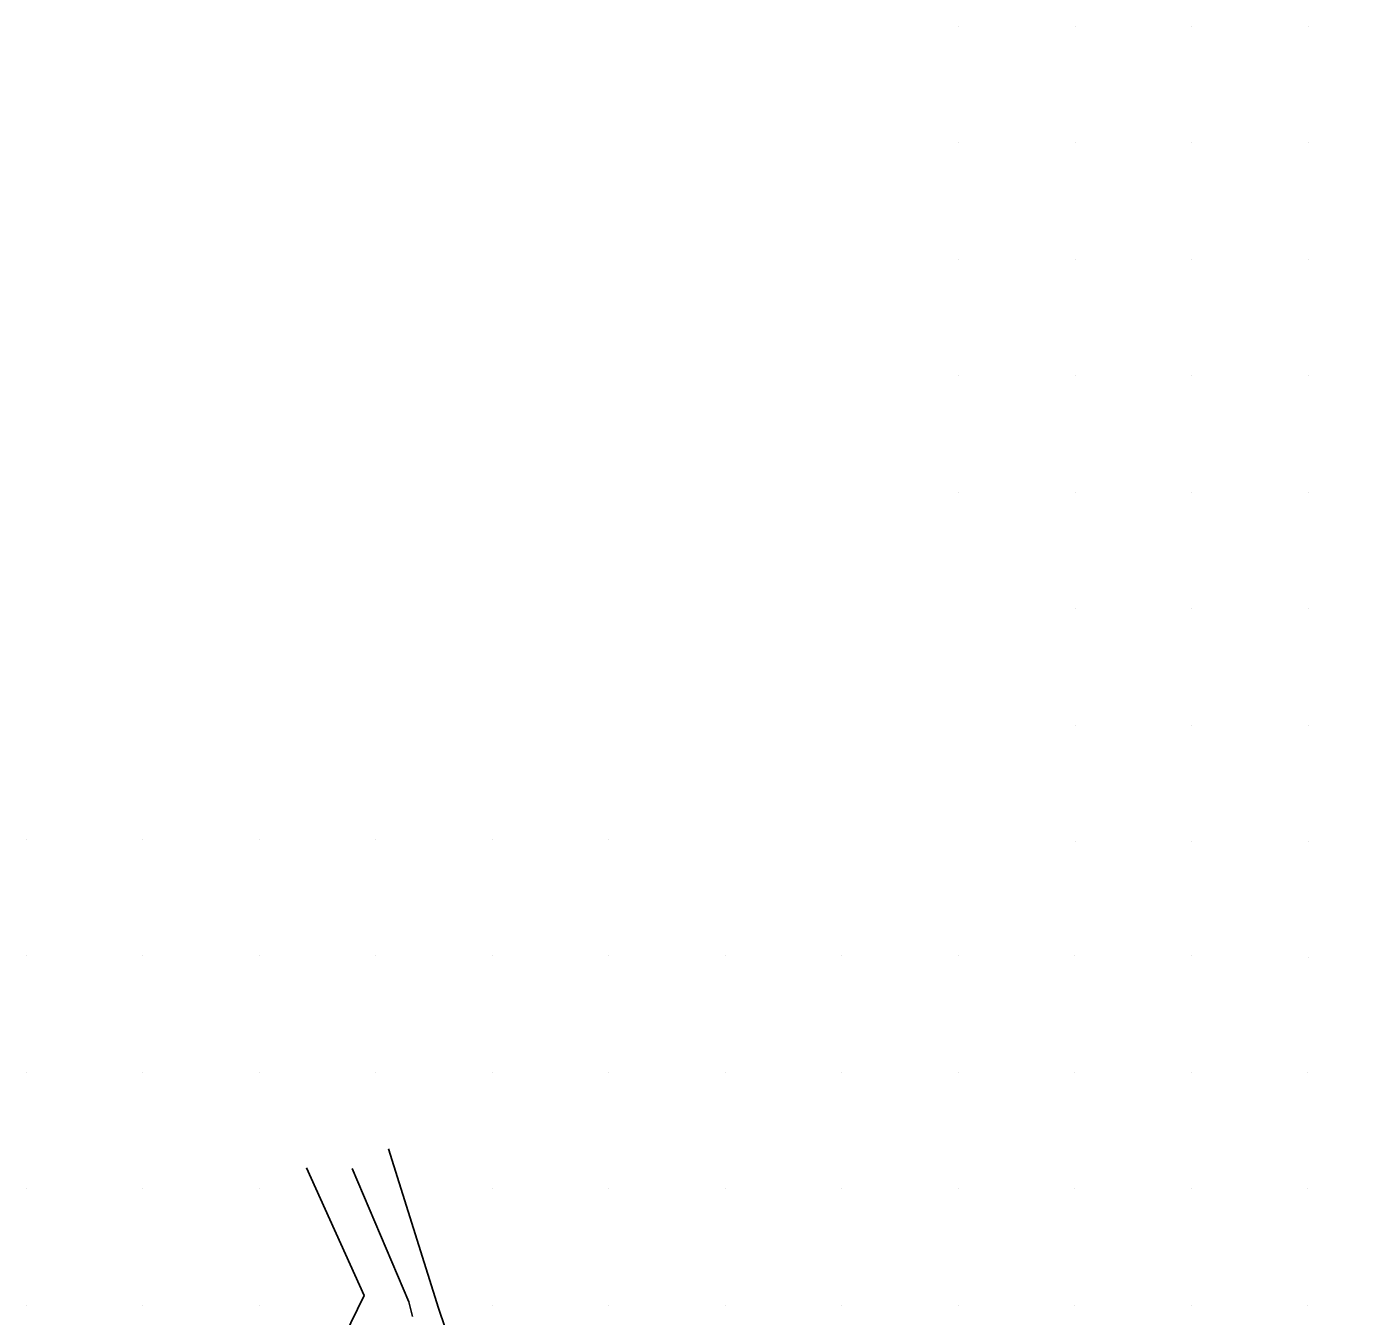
# Model space of a CAD drawing. Extents: x 1762120 to 1766775, y 709485 to 712965.
# Drawn here: x 1763629.9 to 1763743.4, y 712539.2 to 712650 of the extents above; entities that cross this region are included whole.
import ezdxf

# ---------------------------------------------------------------- set-up
doc = ezdxf.new("R2010")
doc.units = 0
for name, color, linetype in [('Exist DTM Breakline', 7, 'Continuous'), ('Exist DTM Drainline', 7, 'Continuous'), ('Exist DTM QL2 LIDAR Elevation Point', 7, 'Continuous')]:
    doc.layers.add(name, color=color, linetype=linetype)

msp = doc.modelspace()

# ---------------------------------------------------------------- linework, layer by layer
at = {"layer": 'Exist DTM Breakline'}
for points in [[(1763661.02, 712553.6), (1763665.32, 712539.92), (1763667.69, 712532.92), (1763678.5, 712524.19), (1763682.71, 712519.08), (1763687.82, 712521.14), (1763689.86, 712522.05), (1763692.42, 712523.18), (1763699.87, 712522.33), (1763712.11, 712513.9), (1763725.24, 712502.93), (1763728.84, 712492.98), (1763737.18, 712487.19), (1763740.8, 712494.35)], [(1763653.98, 712551.98), (1763658.93, 712541), (1763657.23, 712537.49), (1763657.86, 712534.29), (1763661.27, 712530.41), (1763674.8, 712517.21), (1763683.03, 712510.42), (1763691.89, 712517.59), (1763702.97, 712506.52), (1763709.46, 712504.75), (1763719.58, 712499.48), (1763723.1, 712486.91), (1763738.88, 712475.24), (1763745.12, 712465.84), (1763744.48, 712463.39), (1763745.55, 712462.18), (1763746.84, 712458.85), (1763751.49, 712457.81)]]:
    msp.add_lwpolyline(points, dxfattribs=at)
at = {"layer": 'Exist DTM Drainline'}
msp.add_lwpolyline([(1763657.91, 712551.92), (1763662.78, 712540.47), (1763663.1, 712539.22)], dxfattribs=at)
at = {"layer": 'Exist DTM QL2 LIDAR Elevation Point'}
for p, q in [((1763710, 712650), (1763710, 712650)), ((1763720, 712650), (1763720, 712650)), ((1763730, 712650), (1763730, 712650)), ((1763740, 712650), (1763740, 712650)), ((1763710, 712640), (1763710, 712640)), ((1763720, 712640), (1763720, 712640)), ((1763730, 712640), (1763730, 712640)), ((1763740, 712640), (1763740, 712640)), ((1763710, 712630), (1763710, 712630)), ((1763720, 712630), (1763720, 712630)), ((1763730, 712630), (1763730, 712630)), ((1763740, 712630), (1763740, 712630)), ((1763710, 712620), (1763710, 712620)), ((1763720, 712620), (1763720, 712620)), ((1763730, 712620), (1763730, 712620)), ((1763740, 712620), (1763740, 712620)), ((1763710, 712610), (1763710, 712610)), ((1763720, 712610), (1763720, 712610)), ((1763730, 712610), (1763730, 712610)), ((1763740, 712610), (1763740, 712610)), ((1763720, 712600), (1763720, 712600)), ((1763730, 712600), (1763730, 712600)), ((1763740, 712600), (1763740, 712600)), ((1763720, 712590), (1763720, 712590)), ((1763730, 712590), (1763730, 712590)), ((1763740, 712590), (1763740, 712590)), ((1763629.94, 712580.17), (1763629.94, 712580.17)), ((1763639.94, 712580.17), (1763639.94, 712580.17)), ((1763649.94, 712580.17), (1763649.94, 712580.17)), ((1763659.94, 712580.17), (1763659.94, 712580.17)), ((1763669.94, 712580.17), (1763669.94, 712580.17)), ((1763679.94, 712580.17), (1763679.94, 712580.17)), ((1763720, 712580), (1763720, 712580)), ((1763730, 712580), (1763730, 712580)), ((1763740, 712580), (1763740, 712580)), ((1763629.94, 712570.17), (1763629.94, 712570.17)), ((1763639.94, 712570.17), (1763639.94, 712570.17)), ((1763649.94, 712570.17), (1763649.94, 712570.17)), ((1763659.94, 712570.17), (1763659.94, 712570.17)), ((1763669.94, 712570.17), (1763669.94, 712570.17)), ((1763679.94, 712570.17), (1763679.94, 712570.17)), ((1763689.94, 712570.17), (1763689.94, 712570.17)), ((1763699.94, 712570.17), (1763699.94, 712570.17)), ((1763709.95, 712570.17), (1763709.95, 712570.17)), ((1763719.95, 712570.17), (1763719.95, 712570.17)), ((1763729.95, 712570.17), (1763729.95, 712570.17)), ((1763740, 712570), (1763740, 712570)), ((1763629.94, 712560.16), (1763629.94, 712560.16)), ((1763639.94, 712560.16), (1763639.94, 712560.16)), ((1763649.94, 712560.16), (1763649.94, 712560.16)), ((1763659.94, 712560.16), (1763659.94, 712560.16)), ((1763669.94, 712560.16), (1763669.94, 712560.16)), ((1763679.94, 712560.16), (1763679.94, 712560.16)), ((1763689.94, 712560.16), (1763689.94, 712560.16)), ((1763699.94, 712560.16), (1763699.94, 712560.16)), ((1763709.95, 712560.16), (1763709.95, 712560.16)), ((1763719.95, 712560.16), (1763719.95, 712560.16)), ((1763729.95, 712560.16), (1763729.95, 712560.16)), ((1763739.95, 712560.16), (1763739.95, 712560.16)), ((1763629.94, 712550.16), (1763629.94, 712550.16)), ((1763639.94, 712550.16), (1763639.94, 712550.16)), ((1763649.94, 712550.16), (1763649.94, 712550.16)), ((1763669.94, 712550.16), (1763669.94, 712550.16)), ((1763679.94, 712550.16), (1763679.94, 712550.16)), ((1763689.94, 712550.16), (1763689.94, 712550.16)), ((1763699.94, 712550.16), (1763699.94, 712550.16)), ((1763709.95, 712550.16), (1763709.95, 712550.16)), ((1763719.95, 712550.16), (1763719.95, 712550.16)), ((1763729.95, 712550.16), (1763729.95, 712550.16)), ((1763739.95, 712550.16), (1763739.95, 712550.16)), ((1763629.94, 712540.16), (1763629.94, 712540.16)), ((1763639.94, 712540.16), (1763639.94, 712540.16)), ((1763649.94, 712540.16), (1763649.94, 712540.16)), ((1763669.94, 712540.16), (1763669.94, 712540.16)), ((1763679.94, 712540.16), (1763679.94, 712540.16)), ((1763689.94, 712540.16), (1763689.94, 712540.16)), ((1763699.94, 712540.16), (1763699.94, 712540.16)), ((1763709.95, 712540.16), (1763709.95, 712540.16)), ((1763719.95, 712540.16), (1763719.95, 712540.16)), ((1763729.95, 712540.16), (1763729.95, 712540.16)), ((1763739.95, 712540.16), (1763739.95, 712540.16))]:
    msp.add_line(p, q, dxfattribs=at)

doc.saveas('drawing.dxf')
